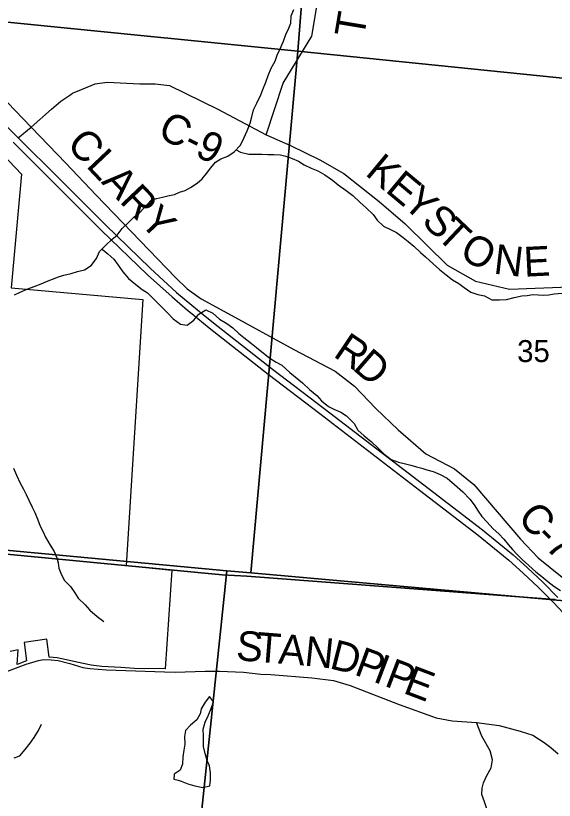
# Model space of a CAD drawing. Extents: x 0 to 42, y 0 to 22.
# Drawn here: x 4.099 to 4.613, y 19.416 to 20.163 of the extents above; entities that cross this region are included whole.
import ezdxf

# ---------------------------------------------------------------- set-up
doc = ezdxf.new("R2010")
doc.units = 0
for name, color, linetype in [('GM_X_Corporation', 7, 'Continuous'), ('GM_X_County_Road', 7, 'Continuous'), ('GM_X_County_Road_Text', 7, 'Continuous'), ('GM_X_Minor_Lake', 7, 'Continuous'), ('GM_X_Minor_River', 7, 'Continuous'), ('GM_X_Section', 7, 'Continuous'), ('GM_X_Section_Text', 7, 'Continuous'), ('GM_X_Township_Road', 7, 'Continuous'), ('GM_X_Township_Road_Text', 7, 'Continuous'), ('GM_X_US_Route', 7, 'Continuous')]:
    doc.layers.add(name, color=color, linetype=linetype)

msp = doc.modelspace()

# ---------------------------------------------------------------- linework, layer by layer
at = {"layer": 'GM_X_Corporation'}
msp.add_lwpolyline([(3.93412, 20.19177), (4.10418, 20.01248), (4.09436, 19.9041), (4.22008, 19.89299), (4.20428, 19.63929), (4.24786, 19.63508), (4.24145, 19.54077), (4.21218, 19.54122), (4.19917, 19.54202), (4.18087, 19.54325), (4.17084, 19.54436), (4.15701, 19.54726), (4.14741, 19.54952), (4.13826, 19.55145), (4.13074, 19.55205), (4.12835, 19.56915), (4.10678, 19.56613), (4.10926, 19.54838), (4.10033, 19.54509), (4.10111, 19.55897), (4.09343, 19.55743)], dxfattribs=at)
at = {"layer": 'GM_X_County_Road'}
for points in [[(4.15125, 20.08846), (4.15289, 20.08957), (4.16169, 20.09328), (4.17466, 20.09838), (4.18623, 20.10023), (4.21725, 20.09838), (4.23196, 20.09849), (4.2455, 20.09699), (4.29181, 20.07429), (4.33791, 20.05006), (4.36102, 20.0398), (4.38915, 20.02613), (4.41196, 20.01297), (4.44562, 19.98632), (4.47058, 19.96512), (4.49131, 19.94453), (4.51044, 19.92552), (4.53749, 19.91046), (4.56999, 19.90283), (4.62719, 19.905)], [(4.07797, 20.08567), (4.07935, 20.08558), (4.08245, 20.08496), (4.08434, 20.08429), (4.0873, 20.0827), (4.08902, 20.08168), (4.09109, 20.08065), (4.11347, 20.05735)], [(4.10122, 20.04701), (4.11347, 20.05735), (4.13298, 20.07429), (4.14182, 20.08206), (4.15125, 20.08846)], [(4.11347, 20.05735), (4.14652, 20.02298), (4.1757, 19.9924), (4.25115, 19.91402), (4.26232, 19.90319), (4.27591, 19.89346), (4.30783, 19.87615), (4.36419, 19.84531), (4.40373, 19.82458), (4.42223, 19.81048), (4.44256, 19.78893), (4.46369, 19.76866), (4.49011, 19.74575), (4.51741, 19.73166), (4.5359, 19.71668), (4.56944, 19.67755)], [(4.56944, 19.67755), (4.5805, 19.66463), (4.59734, 19.64654), (4.64306, 19.60986)], [(3.94372, 19.51831), (3.95655, 19.51691), (3.98389, 19.5122), (3.9963, 19.51053), (4.00261, 19.51137), (4.01893, 19.51687), (4.03428, 19.52075), (4.05125, 19.52689), (4.06241, 19.53012), (4.07469, 19.53287), (4.0894, 19.53788), (4.10863, 19.54532), (4.12043, 19.54888), (4.12576, 19.54969), (4.13271, 19.54953), (4.13918, 19.54872), (4.15048, 19.54583), (4.16295, 19.54215), (4.16949, 19.54112), (4.18544, 19.5399), (4.24087, 19.53816)], [(4.24087, 19.53816), (4.25086, 19.53785), (4.27948, 19.53867), (4.29318, 19.53867), (4.31629, 19.53765), (4.33285, 19.53581), (4.34225, 19.5354), (4.38145, 19.53226), (4.40197, 19.52969), (4.41792, 19.52513), (4.46465, 19.50689), (4.49999, 19.49406), (4.51538, 19.49121), (4.53861, 19.48967), (4.56011, 19.48694), (4.58017, 19.48143), (4.59218, 19.47753), (4.60309, 19.47066), (4.60949, 19.46598), (4.61651, 19.45974)]]:
    msp.add_lwpolyline(points, dxfattribs=at)
at = {"layer": 'GM_X_Minor_Lake'}
for points in [[(4.28387, 19.51445), (4.2795, 19.50915), (4.27588, 19.50272), (4.27473, 19.49798), (4.2715, 19.49212), (4.26561, 19.48721), (4.26087, 19.4821), (4.25971, 19.47623), (4.26006, 19.46921), (4.25929, 19.46334), (4.25832, 19.45708), (4.25792, 19.45007), (4.25563, 19.4442), (4.25013, 19.44061), (4.24973, 19.43568), (4.25386, 19.43466)], [(4.25386, 19.43466), (4.25673, 19.43395), (4.26315, 19.43128), (4.26958, 19.42936), (4.27733, 19.42782), (4.28396, 19.4295), (4.28473, 19.43443), (4.28457, 19.44182), (4.28365, 19.44846), (4.28158, 19.45359), (4.27971, 19.46004), (4.27803, 19.46688), (4.27805, 19.4718), (4.27788, 19.47692), (4.27771, 19.48337), (4.27963, 19.49019), (4.2823, 19.49606), (4.28516, 19.50307), (4.28745, 19.50951), (4.28387, 19.51445)]]:
    msp.add_lwpolyline(points, dxfattribs=at)
at = {"layer": 'GM_X_Minor_River'}
for points in [[(4.32245, 20.06098), (4.32418, 20.06704), (4.32571, 20.07386), (4.32876, 20.0801), (4.33257, 20.08805), (4.33467, 20.09317), (4.33735, 20.09998), (4.33983, 20.10642), (4.3425, 20.11343), (4.34631, 20.12005), (4.34841, 20.12592), (4.3507, 20.13122), (4.35432, 20.13917), (4.35661, 20.14542), (4.35928, 20.15148), (4.36119, 20.15641), (4.36159, 20.16323), (4.36426, 20.16948)], [(4.09766, 19.89734), (4.10315, 19.89979), (4.11036, 19.90318), (4.11642, 19.90524), (4.12324, 19.90787), (4.12817, 19.91013), (4.13954, 19.91464), (4.14465, 19.91614), (4.15166, 19.91783), (4.15772, 19.91951), (4.16454, 19.9212), (4.1708, 19.92535), (4.17593, 19.93216), (4.17879, 19.93859), (4.18486, 19.94464), (4.19075, 19.9505), (4.19549, 19.95427), (4.20044, 19.9607), (4.20689, 19.96675), (4.21183, 19.97166), (4.21657, 19.97525), (4.2217, 19.98073), (4.22797, 19.98773), (4.23308, 19.98923), (4.23895, 19.99053), (4.24388, 19.99165), (4.25031, 19.99315), (4.25524, 19.99522), (4.26036, 19.99691), (4.26566, 19.99973), (4.27192, 20.00388), (4.27667, 20.00804), (4.28085, 20.01314), (4.28503, 20.01844), (4.28959, 20.02373), (4.29452, 20.02713), (4.30115, 20.02957), (4.30722, 20.03372), (4.3133, 20.04015), (4.31635, 20.04658), (4.31959, 20.05378), (4.32245, 20.06098)], [(4.30913, 20.03574), (4.31346, 20.03332), (4.32122, 20.03159), (4.32689, 20.03138), (4.33352, 20.03136), (4.33938, 20.03115), (4.34506, 20.03113), (4.35149, 20.03092), (4.35659, 20.02957), (4.36245, 20.02747), (4.36869, 20.02479), (4.37397, 20.02117), (4.38078, 20.01812), (4.38701, 20.01544), (4.39362, 20.01163), (4.40098, 20.00667), (4.40646, 20.00229), (4.4142, 19.99696), (4.42042, 19.99201), (4.4274, 19.98535), (4.43325, 19.98021), (4.43985, 19.97393), (4.44381, 19.9686), (4.44965, 19.96271), (4.45721, 19.95927), (4.46212, 19.95679), (4.46854, 19.95203), (4.47345, 19.94822), (4.47854, 19.94365), (4.48495, 19.93775), (4.48986, 19.93375), (4.49722, 19.92709), (4.50306, 19.92157), (4.50948, 19.91643), (4.51571, 19.91167), (4.52175, 19.90824), (4.52666, 19.90424), (4.53308, 19.89986), (4.53969, 19.89775), (4.54612, 19.8964), (4.55311, 19.89277), (4.56049, 19.89275), (4.56711, 19.8931), (4.5745, 19.89479), (4.58188, 19.89628), (4.5868, 19.89664), (4.5921, 19.89757), (4.59721, 19.89737), (4.60251, 19.89697), (4.60762, 19.89752), (4.61273, 19.89826), (4.62012, 19.899)], [(4.18116, 19.94095), (4.18673, 19.93648), (4.19239, 19.93134), (4.19672, 19.92583), (4.20105, 19.91937), (4.20652, 19.9129), (4.2135, 19.90719), (4.21954, 19.90262), (4.22445, 19.89919), (4.23067, 19.89329), (4.23727, 19.88663), (4.24349, 19.88016), (4.24915, 19.87446), (4.25614, 19.86931), (4.26238, 19.86853), (4.26864, 19.87325), (4.27339, 19.87892), (4.28021, 19.88307), (4.28702, 19.87983), (4.29324, 19.87431), (4.30023, 19.86992), (4.30589, 19.86592), (4.31174, 19.8604), (4.31664, 19.85678), (4.32382, 19.85107), (4.32872, 19.84707), (4.33514, 19.84174), (4.34118, 19.83717), (4.34741, 19.83336), (4.3527, 19.83031), (4.36024, 19.82345), (4.36534, 19.81926), (4.37251, 19.81336), (4.3793, 19.80727), (4.38609, 19.80137), (4.39061, 19.79643), (4.39722, 19.79109), (4.40251, 19.78842), (4.40912, 19.78556), (4.41441, 19.78194), (4.42176, 19.77489), (4.42534, 19.76844), (4.43137, 19.76311), (4.43817, 19.7574), (4.44439, 19.75169), (4.45005, 19.74598), (4.45703, 19.74046), (4.46402, 19.73797), (4.47064, 19.73624), (4.47575, 19.73489), (4.48123, 19.73336), (4.48633, 19.7322), (4.49125, 19.73067), (4.4973, 19.72894), (4.50391, 19.72608), (4.51052, 19.72264), (4.5175, 19.71655), (4.52543, 19.7097), (4.53202, 19.70247), (4.53617, 19.69734), (4.53993, 19.69126), (4.5437, 19.68612), (4.54822, 19.68099), (4.55426, 19.67433), (4.55992, 19.66957), (4.56444, 19.66444), (4.56877, 19.65949), (4.57292, 19.65474), (4.57726, 19.64999), (4.58216, 19.64523), (4.58857, 19.63933), (4.59518, 19.63324), (4.60084, 19.62886), (4.6065, 19.6241), (4.61235, 19.61953), (4.61858, 19.61553)], [(4.09671, 19.73219), (4.09953, 19.72535), (4.1031, 19.71795), (4.10611, 19.71225), (4.10874, 19.70712), (4.11137, 19.70161), (4.11456, 19.69497), (4.11719, 19.68984), (4.11982, 19.68281), (4.12226, 19.67693), (4.12489, 19.67161), (4.12733, 19.66629), (4.13166, 19.65888), (4.13542, 19.6528), (4.13805, 19.64672), (4.13917, 19.64198), (4.1401, 19.63686), (4.14178, 19.63192), (4.14498, 19.62527), (4.15101, 19.61938), (4.15535, 19.61348), (4.15855, 19.60835), (4.16515, 19.60188), (4.16967, 19.59694), (4.17646, 19.59066), (4.18288, 19.5859)], [(4.09728, 19.45611), (4.10278, 19.4578), (4.10791, 19.46385), (4.11247, 19.47009), (4.11646, 19.47557), (4.12065, 19.4822), (4.12332, 19.48807)]]:
    msp.add_lwpolyline(points, dxfattribs=at)
at = {"layer": 'GM_X_Section'}
for points in [[(3.90893, 20.68435), (4.40821, 20.63742), (4.36789, 20.12963), (3.86445, 20.18016)], [(4.40821, 20.63742), (4.90691, 20.57553), (4.86433, 20.0791), (4.36789, 20.12963)], [(3.86445, 20.18016), (4.36789, 20.12963), (4.32304, 19.63244), (4.30012, 19.63416), (3.82054, 19.67899)], [(4.36789, 20.12963), (4.86433, 20.0791), (4.82175, 19.58796), (4.32304, 19.63244)], [(3.77906, 19.68243), (3.82054, 19.67899), (4.30012, 19.63416), (4.24825, 19.13659), (3.7484, 19.17463)], [(4.30012, 19.63416), (4.32304, 19.63244), (4.82175, 19.58796), (4.76421, 19.09495), (4.24825, 19.13659)]]:
    msp.add_lwpolyline(points, close=True, dxfattribs=at)
at = {"layer": 'GM_X_Township_Road'}
for points in [[(4.33791, 20.05006), (4.35392, 20.09931), (4.38122, 20.14397), (4.38996, 20.19556), (4.41233, 20.24203), (4.43364, 20.26586), (4.45159, 20.27625), (4.45583, 20.30966)], [(4.61368, 19.60698), (4.60887, 19.60735), (4.31941, 19.62927), (4.29588, 19.63053), (3.86141, 19.67215), (3.81744, 19.67636), (3.77457, 19.67924), (3.59426, 19.69877), (3.54865, 19.70372), (3.46538, 19.71037), (3.44159, 19.71277)], [(3.44159, 19.71277), (3.46538, 19.71037), (3.54865, 19.70372), (3.59426, 19.69877), (3.77457, 19.67924), (3.81744, 19.67636), (3.86141, 19.67215), (4.29588, 19.63053), (4.31941, 19.62927), (4.60887, 19.60735), (4.61368, 19.60698)], [(4.44778, 19.2867), (4.4595, 19.30653), (4.4746, 19.32412), (4.4915, 19.34644), (4.49781, 19.35749), (4.50367, 19.36876), (4.50998, 19.37868), (4.51584, 19.38364), (4.52417, 19.38679), (4.53296, 19.38792), (4.54492, 19.3875), (4.55085, 19.39452), (4.55054, 19.40076), (4.54757, 19.40919), (4.54601, 19.41418), (4.54352, 19.4212), (4.54383, 19.42713), (4.54508, 19.43212), (4.5482, 19.43915), (4.55256, 19.44663), (4.55365, 19.45397), (4.55147, 19.4627), (4.54367, 19.47675), (4.53861, 19.48967)]]:
    msp.add_lwpolyline(points, dxfattribs=at)
at = {"layer": 'GM_X_US_Route'}
for points in [[(3.69737, 20.46279), (3.72451, 20.42774), (3.74884, 20.39927), (3.75105, 20.3967), (3.753, 20.39455), (3.78228, 20.36237), (3.80437, 20.34013), (3.81846, 20.32607), (3.84074, 20.30415), (3.91696, 20.22869), (3.95718, 20.18872), (3.9895, 20.15697), (4.03803, 20.10917), (4.10122, 20.04701)], [(4.10122, 20.04701), (4.14017, 20.00829), (4.18452, 19.96409), (4.22715, 19.92275), (4.25216, 19.89975), (4.26688, 19.88763), (4.27777, 19.8787)], [(4.09634, 20.04289), (4.13604, 20.00334), (4.1804, 19.95914), (4.2246, 19.91649), (4.24802, 19.89555), (4.26275, 19.88268), (4.26703, 19.87917)], [(4.26703, 19.87917), (4.28338, 19.86578), (4.33983, 19.82173), (4.38915, 19.7842), (4.48422, 19.71131), (4.5402, 19.66835), (4.55579, 19.65571), (4.56928, 19.64454), (4.58316, 19.63221), (4.59774, 19.61856), (4.60898, 19.60708), (4.61201, 19.60399), (4.62597, 19.5891)], [(4.27777, 19.8787), (4.2875, 19.87073), (4.34395, 19.82668), (4.39327, 19.78915), (4.48834, 19.71626), (4.54433, 19.6733), (4.55992, 19.66066), (4.57341, 19.64949), (4.58729, 19.63716), (4.60187, 19.62351), (4.61614, 19.60894)]]:
    msp.add_lwpolyline(points, dxfattribs=at)

# ---------------------------------------------------------------- texts
at = {"layer": 'GM_X_County_Road_Text'}
for s, height, rotation, p in [('C-9', 0.028409, 333.43878, (4.2329, 20.04841)), ('CLARY', 0.028409, 313.43671, (4.14632, 20.03984)), ('K', 0.02841, 320.33948, (4.43131, 20.01227)), ('E', 0.02841, 320.1648, (4.45054, 19.99633)), ('Y', 0.02841, 318.25242, (4.46667, 19.98288)), ('S', 0.02841, 315.60812, (4.48507, 19.96647)), ('T', 0.02841, 316.53783, (4.49913, 19.95271)), ('O', 0.02841, 331.12001, (4.52091, 19.93344)), ('N', 0.02841, 353.20876, (4.55412, 19.91773)), ('E', 0.02841, 2.86046, (4.58416, 19.9146)), ('R', 0.02841, 326.00467, (4.4008, 19.83925)), ('D', 0.02841, 319.06287, (4.41942, 19.82676)), ('C', 0.02841, 311.31986, (4.57665, 19.68448)), ('-', 0.02841, 314.39958, (4.59308, 19.66586)), ('7', 0.02841, 318.6286, (4.60283, 19.65603)), ('S', 0.02841, 355.45772, (4.30848, 19.54924)), ('T', 0.02841, 355.45667, (4.32758, 19.54772)), ('A', 0.02841, 355.36856, (4.34876, 19.54604)), ('N', 0.02841, 353.97479, (4.37349, 19.54404)), ('D', 0.02841, 345.80472, (4.3973, 19.5416)), ('P', 0.02841, 339.80377, (4.42079, 19.5357)), ('I', 0.02841, 339.19452, (4.4387, 19.52911)), ('P', 0.02841, 339.15421, (4.4496, 19.52497)), ('E', 0.02841, 339.15203, (4.46751, 19.51815))]:
    msp.add_text(s, height=height, rotation=rotation, dxfattribs=at).set_placement(p)
at = {"layer": 'GM_X_Section_Text'}
msp.add_text('35', height=0.020928, rotation=0.00001, dxfattribs=at).set_placement((4.57731, 19.8333))
at = {"layer": 'GM_X_Township_Road_Text'}
msp.add_text('T', height=0.02841, rotation=80.54613, dxfattribs=at).set_placement((4.43097, 20.14138))

doc.saveas('drawing.dxf')
